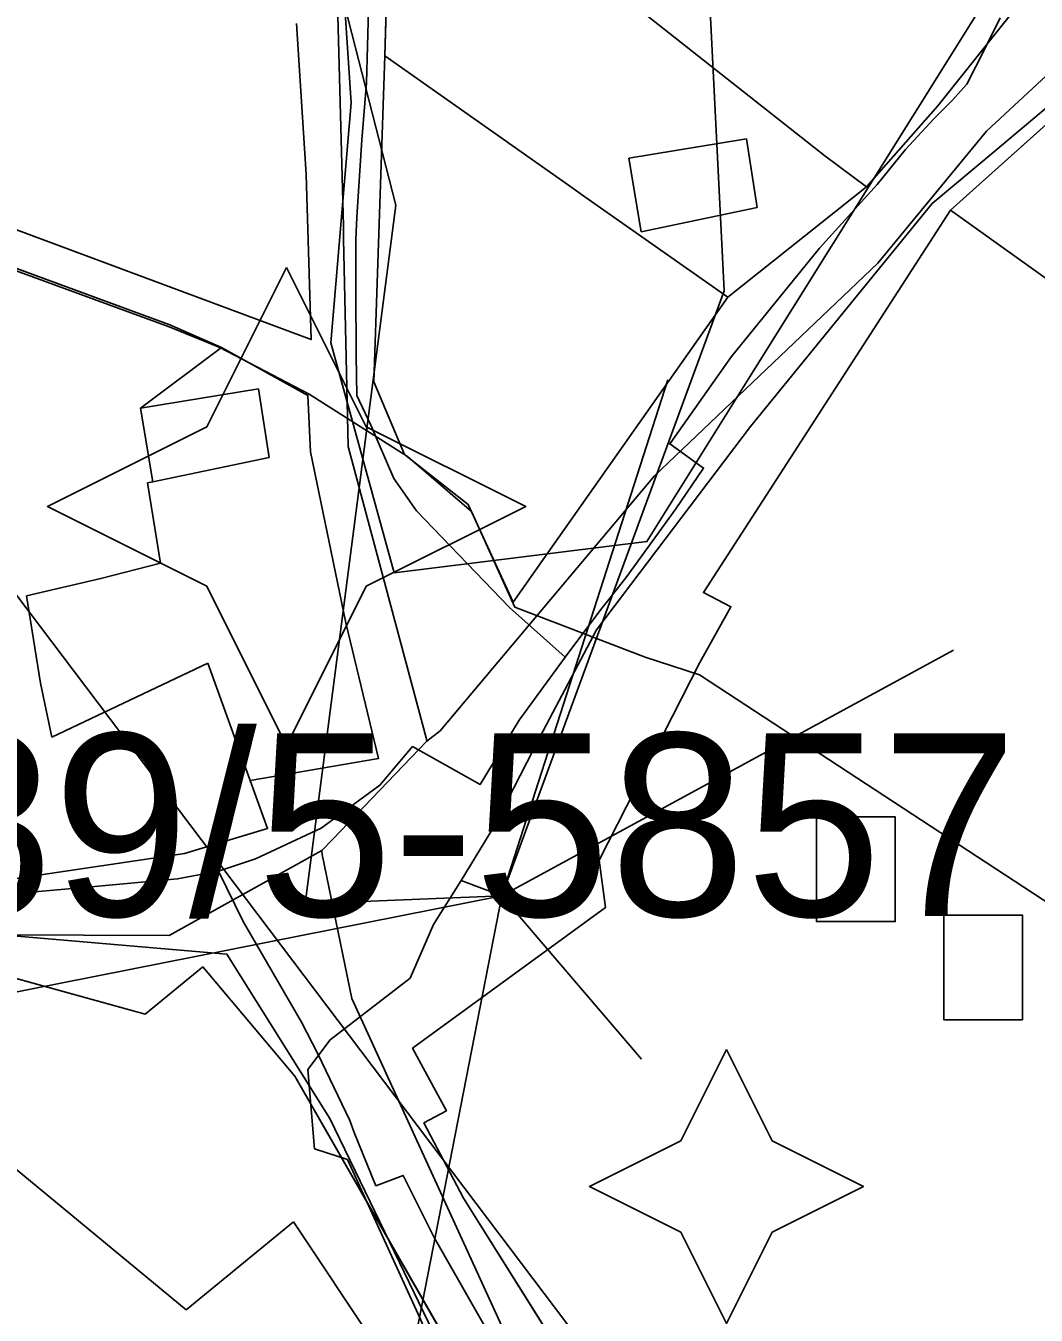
# Model space of a CAD drawing. Extents: x -690419 to -685080, y -987825 to -981190.
# Drawn here: x -687085.2 to -687029.9, y -985468.3 to -985397.7 of the extents above; entities that cross this region are included whole.
import ezdxf

# ---------------------------------------------------------------- set-up
doc = ezdxf.new("R2010")
doc.units = 0
for name, color, linetype in [('_DOPLNĚK BUDOVY', 7, 'Continuous'), ('Architektonicky cenná stavba', 7, 'Continuous'), ('BPEJ (S) - hranice', 7, 'Continuous'), ('BPEJ I-II ochrana', 7, 'Continuous'), ('Docházková izochrona BUS (S)', 7, 'Continuous'), ('Docházková izochrona VLAK (S)', 7, 'Continuous'), ('Implicitní', 7, 'Continuous'), ('Kanalizace stoka bez rozlišení (S)', 7, 'Continuous'), ('Nemovitá kulturní památka (S)', 7, 'Continuous'), ('Nemovité kulturní památky (S) - popis', 7, 'Continuous'), ('Památková zóna městská (S)', 7, 'Continuous'), ('Plochy smíšené obytné městské SM (S)', 7, 'Continuous'), ('Plochy veřejná prostranství všeobecná PU (S)', 7, 'Continuous'), ('Plochy zeleň - parky a parkově upravene plochy ZP (S)', 7, 'Continuous'), ('Plynovod STL (S)', 7, 'Continuous'), ('Regulační bloky STABILIZOVANÉ (S)', 7, 'Continuous'), ('Spoje - komunikační vedení bez rozlišení provozovanál (S)', 7, 'Continuous'), ('VKP registrovaný (S)', 7, 'Continuous'), ('Vodovodní řady (S)', 7, 'Continuous')]:
    doc.layers.add(name, color=color, linetype=linetype)

# ---------------------------------------------------------------- blocks, each defined once
blk = doc.blocks.new('_DOMIN S')
at = {"layer": 'Implicitní'}
blk.add_lwpolyline([(0, 0), (-5, -10), (-15, -15), (-5, -20), (0, -30), (5, -20), (15, -15), (5, -10)], close=True, dxfattribs=at)

msp = doc.modelspace()

# ---------------------------------------------------------------- linework, layer by layer
at = {"layer": '_DOPLNĚK BUDOVY'}
for p, q in [((-687045.752, -985403.862), (-687052.202, -985404.922)), ((-687045.172, -985407.612), (-687045.752, -985403.862)), ((-687052.202, -985404.922), (-687051.532, -985408.952)), ((-687051.532, -985408.952), (-687045.172, -985407.612)), ((-687072.48, -985417.55), (-687078.93, -985418.61)), ((-687071.9, -985421.3), (-687072.48, -985417.55)), ((-687078.93, -985418.61), (-687078.26, -985422.64)), ((-687078.26, -985422.64), (-687071.9, -985421.3))]:
    msp.add_line(p, q, dxfattribs=at)
for points in [[(-687041.928, -985440.98), (-687037.616, -985440.98), (-687037.616, -985446.705), (-687041.928, -985446.705)], [(-687034.962, -985446.352), (-687030.651, -985446.352), (-687030.651, -985452.078), (-687034.962, -985452.078)]]:
    msp.add_lwpolyline(points, close=True, dxfattribs=at)
at = {"layer": 'Architektonicky cenná stavba'}
msp.add_lwpolyline([(-687046.86, -985453.702), (-687049.36, -985458.702), (-687054.36, -985461.202), (-687049.36, -985463.702), (-687046.86, -985468.702), (-687044.36, -985463.702), (-687039.36, -985461.202), (-687044.36, -985458.702)], close=True, dxfattribs=at)
at = {"layer": 'BPEJ (S) - hranice'}
for points in [[(-686948.62, -985871.04), (-686972.5, -985811.5), (-686987.5, -985735), (-686997.5, -985630), (-687011.5, -985550.5), (-687019, -985523.5), (-687038, -985492), (-687104.5, -985404), (-687115.5, -985379.5), (-687113, -985361.5), (-687082.5, -985298.5), (-687074.5, -985267), (-687072, -985226.5), (-687066.5, -985190.5), (-687069.12, -985173.89), (-687057, -985161), (-687033, -985131.5), (-687025.5, -985111.5), (-687024, -985089), (-687029, -985071)], [(-687115.5, -985379.5), (-687104.5, -985404), (-687038, -985492), (-687019, -985523.5), (-687011.5, -985550.5), (-686997.5, -985630), (-686987.5, -985735), (-686972.5, -985811.5), (-686948.62, -985871.04)]]:
    msp.add_lwpolyline(points, dxfattribs=at)
at = {"layer": 'BPEJ I-II ochrana'}
for p, q in [((-687041.47, -985404.8), (-687059.55, -985390.53)), ((-687065.41, -985394.4), (-687065.57, -985399.32)), ((-687065.57, -985399.32), (-687055.51, -985406.39)), ((-687039.19, -985406.49), (-687041.47, -985404.8)), ((-687055.51, -985406.39), (-687054.61, -985407.03)), ((-687054.61, -985407.03), (-687046.79, -985412.52)), ((-687046.79, -985412.52), (-687039.19, -985406.49)), ((-687077.33, -985414.05), (-687088.92, -985409.79)), ((-687074.5, -985415.28), (-687077.33, -985414.05)), ((-687078.93, -985418.61), (-687074.5, -985415.28)), ((-687078.26, -985422.64), (-687078.93, -985418.61)), ((-687078.56, -985422.69), (-687078.26, -985422.64)), ((-687077.84, -985427.09), (-687078.56, -985422.69)), ((-687081.11, -985427.93), (-687077.84, -985427.09)), ((-687085.18, -985428.87), (-687081.11, -985427.93)), ((-687084.41, -985433.65), (-687085.18, -985428.87)), ((-687075.25, -985432.56), (-687083.79, -985436.62)), ((-687072.93, -985438.99), (-687075.25, -985432.56)), ((-687083.79, -985436.62), (-687084.41, -985433.65)), ((-687071.98, -985441.62), (-687072.93, -985438.99)), ((-687076.53, -985442.98), (-687071.98, -985441.62)), ((-687085.75, -985444.35), (-687076.53, -985442.98)), ((-687076.43, -985467.96), (-687086.77, -985459.44)), ((-687070.57, -985463.14), (-687076.43, -985467.96)), ((-687060.24, -985478.61), (-687070.57, -985463.14))]:
    msp.add_line(p, q, dxfattribs=at)
at = {"layer": 'Docházková izochrona BUS (S)'}
for centre, start, end in [((-687330.82, -985198.99), 36.90641, 302.12987), ((-686757.693, -985364.182), 205.7131, 25.07732)]:
    msp.add_arc(centre, 400, start, end, dxfattribs=at)
at = {"layer": 'Docházková izochrona VLAK (S)'}
msp.add_arc((-686398.38, -985456.116), 800, 77.865472, 344.113367, dxfattribs=at)
at = {"layer": 'Kanalizace stoka bez rozlišení (S)'}
for points in [[(-686917.572, -985361.892), (-686921.022, -985360.21), (-686978.818, -985360.147), (-687000.607, -985369.844), (-687027.445, -985387.863), (-687032.296, -985395.627), (-687045.378, -985416.562), (-687051.216, -985425.903), (-687065.042, -985427.621), (-687068.52, -985415.02), (-687067.398, -985401.886), (-687068.097, -985391.474), (-687075.992, -985351.051)], [(-686990.94, -985458.3), (-687004.369, -985465.052), (-687048.01, -985487.75), (-687060.48, -985474.2), (-687066.646, -985461.48), (-687068.58, -985457.49), (-687074.21, -985448.5), (-687091.43, -985447.01), (-687116.846, -985442.507), (-687129.141, -985438.481), (-687137.825, -985436.465), (-687147.78, -985428.981), (-687159.986, -985427.597), (-687175.56, -985427.89)]]:
    msp.add_lwpolyline(points, dxfattribs=at)
at = {"layer": 'Památková zóna městská (S)'}
msp.add_lwpolyline([(-687021.958, -985450.457), (-687048.337, -985433.21), (-687051.302, -985432.241), (-687058.436, -985429.503), (-687060.814, -985424.253), (-687064.314, -985421.248), (-687069.698, -985417.838), (-687074.589, -985415.28), (-687077.371, -985414.159), (-687088.901, -985409.941), (-687092.94, -985408.191), (-687097.068, -985407.428), (-687100.389, -985408.101), (-687108.778, -985415.459), (-687110.932, -985414.472), (-687120.445, -985411.601), (-687138.885, -985406.62), (-687150.326, -985403.704), (-687151.718, -985406.217), (-687156.742, -985404.826), (-687159.928, -985401.729), (-687176.036, -985391.948)], dxfattribs=at)
at = {"layer": 'Plochy smíšené obytné městské SM (S)'}
for points in [[(-687018.65, -985381.18), (-687035.29, -985402.06), (-687039.19, -985406.49), (-687046.79, -985412.52), (-687056.98, -985427.02), (-687058.53, -985429.23), (-687060.99, -985423.87), (-687064.48, -985421.14), (-687066.17, -985417.17), (-687065.57, -985399.32), (-687065.41, -985394.4)], [(-687070.4, -985397.54), (-687069.86, -985405.81), (-687069.59, -985414.85), (-687070.72, -985414.43), (-687097.64, -985404.4)], [(-687027.32, -985469.78), (-687038.99, -985480.65), (-687047.24, -985478.86), (-687052.4, -985473.4), (-687053.52, -985474.17), (-687061.25, -985461.84), (-687063.42, -985457.73), (-687062.19, -985457.06), (-687064.04, -985453.64), (-687053.48, -985445.94), (-687053.82, -985443.34), (-687048.31, -985432.53), (-687046.61, -985429.47), (-687048.12, -985428.7), (-687034.59, -985407.76), (-687005.09, -985428.85)], [(-687088.92, -985409.79), (-687077.33, -985414.05), (-687074.5, -985415.28), (-687069.77, -985417.91), (-687069.63, -985421), (-687067.69, -985430.35), (-687065.91, -985437.79), (-687072.93, -985438.99), (-687071.98, -985441.62), (-687076.53, -985442.98), (-687085.75, -985444.35)], [(-687120.69, -985459.87), (-687115.71, -985456.82), (-687112.5, -985454.03), (-687106.85, -985446.11), (-687100.07, -985447.32), (-687091.92, -985448.34), (-687090.44, -985448.52), (-687078.69, -985451.77), (-687075.53, -985449.19), (-687070.49, -985455.17), (-687058.01, -985476.92), (-687060.24, -985478.61), (-687058.92, -985480.59), (-687059.31, -985481.07), (-687052.52, -985491.19), (-687053, -985496.35), (-687053.98, -985497.91), (-687054.97, -985499.91), (-687056.04, -985502.06), (-687060.04, -985509.34), (-687065.74, -985518.68), (-687068.34, -985522.94)]]:
    msp.add_lwpolyline(points, dxfattribs=at)
at = {"layer": 'Plochy veřejná prostranství všeobecná PU (S)'}
for p, q in [((-687003.46, -985379.88), (-687034.59, -985407.76)), ((-687035.29, -985402.06), (-687018.65, -985381.18)), ((-687065.41, -985394.4), (-687065.57, -985399.32)), ((-687069.86, -985405.81), (-687070.4, -985397.54)), ((-687065.57, -985399.32), (-687066.17, -985417.17)), ((-687039.19, -985406.49), (-687035.29, -985402.06)), ((-687097.64, -985404.4), (-687070.72, -985414.43)), ((-687069.59, -985414.85), (-687069.86, -985405.81)), ((-687046.79, -985412.52), (-687039.19, -985406.49)), ((-687034.59, -985407.76), (-687048.12, -985428.7)), ((-687077.33, -985414.05), (-687088.92, -985409.79)), ((-687056.98, -985427.02), (-687046.79, -985412.52)), ((-687074.5, -985415.28), (-687077.33, -985414.05)), ((-687070.72, -985414.43), (-687069.59, -985414.85)), ((-687069.77, -985417.91), (-687074.5, -985415.28)), ((-687066.17, -985417.17), (-687064.48, -985421.14)), ((-687069.63, -985421), (-687069.77, -985417.91)), ((-687067.69, -985430.35), (-687069.63, -985421)), ((-687064.48, -985421.14), (-687060.99, -985423.87)), ((-687060.99, -985423.87), (-687058.53, -985429.23)), ((-687058.53, -985429.23), (-687056.98, -985427.02)), ((-687048.12, -985428.7), (-687046.61, -985429.47)), ((-687046.61, -985429.47), (-687048.31, -985432.53)), ((-687065.91, -985437.79), (-687067.69, -985430.35)), ((-687048.31, -985432.53), (-687053.82, -985443.34)), ((-687072.93, -985438.99), (-687065.91, -985437.79)), ((-687071.98, -985441.62), (-687072.93, -985438.99)), ((-687076.53, -985442.98), (-687071.98, -985441.62)), ((-687085.75, -985444.35), (-687076.53, -985442.98)), ((-687053.82, -985443.34), (-687053.48, -985445.94)), ((-687053.48, -985445.94), (-687064.04, -985453.64)), ((-687078.69, -985451.77), (-687090.44, -985448.52)), ((-687075.53, -985449.19), (-687078.69, -985451.77)), ((-687070.49, -985455.17), (-687075.53, -985449.19)), ((-687064.04, -985453.64), (-687062.19, -985457.06)), ((-687058.01, -985476.92), (-687070.49, -985455.17)), ((-687062.19, -985457.06), (-687063.42, -985457.73)), ((-687063.42, -985457.73), (-687061.25, -985461.84)), ((-687061.25, -985461.84), (-687053.52, -985474.17))]:
    msp.add_line(p, q, dxfattribs=at)
at = {"layer": 'Plochy zeleň - parky a parkově upravene plochy ZP (S)'}
msp.add_lwpolyline([(-687005.09, -985428.85), (-687034.59, -985407.76), (-687003.46, -985379.88), (-686994.86, -985386.75), (-686976.02, -985401.63), (-686994.25, -985420.07)], close=True, dxfattribs=at)
at = {"layer": 'Plynovod STL (S)'}
for points in [[(-687031.88, -985397.24), (-687032.73, -985398.98), (-687033.69, -985400.86), (-687034.52, -985401.78), (-687035.3, -985402.56), (-687035.5, -985402.76), (-687037.06, -985404.45), (-687038.61, -985406.36), (-687041.76, -985409.84), (-687046.59, -985415.78), (-687048.157, -985418.006), (-687049.9, -985420.48), (-687049.96, -985420.56), (-687048.11, -985421.88), (-687049.62, -985424.11), (-687052.31, -985427.82), (-687053.22, -985428.98), (-687053.74, -985429.62), (-687055.69, -985432.23), (-687058.21, -985435.68), (-687060.35, -985439.21), (-687064.04, -985437.13), (-687065.83, -985439.24), (-687069.05, -985441.59), (-687072.65, -985443.28), (-687074.67, -985443.95), (-687073.31, -985446.71), (-687070.13, -985452.22), (-687069.23, -985453.94), (-687068.8, -985454.86), (-687067.47, -985457.59), (-687067.24, -985458.25), (-687066.05, -985461.17), (-687064.55, -985460.6), (-687062.86, -985464.01), (-687058.55, -985471.55)], [(-687055.69, -985432.23), (-687058.73, -985429.51), (-687063.82, -985424.23), (-687065.07, -985422.45), (-687066.33, -985419.54), (-687067.09, -985417.91), (-687067.129, -985415.703), (-687067.154, -985412.153), (-687067.14, -985409.37), (-687067.089, -985408.153), (-687066.814, -985403.919), (-687066.56, -985400.8), (-687066.45, -985396.79)], [(-687074.67, -985443.95), (-687076.91, -985444.37), (-687081.44, -985444.79), (-687085.35, -985445.14), (-687089.55, -985445.05), (-687093.76, -985444.68), (-687094.76, -985444.68), (-687096, -985444.56), (-687099.64, -985444.09), (-687100.99, -985443.89), (-687103.36, -985443.61), (-687110.93, -985441.79), (-687115, -985440.16), (-687118.51, -985438.82), (-687119.26, -985438.51), (-687120.11, -985438.13)]]:
    msp.add_lwpolyline(points, dxfattribs=at)
at = {"layer": 'Regulační bloky STABILIZOVANÉ (S)'}
for p, q in [((-687003.46, -985379.88), (-687034.59, -985407.76)), ((-687035.29, -985402.06), (-687018.65, -985381.18)), ((-687065.41, -985394.4), (-687065.57, -985399.32)), ((-687069.86, -985405.81), (-687070.4, -985397.54)), ((-687065.57, -985399.32), (-687066.17, -985417.17)), ((-687039.19, -985406.49), (-687035.29, -985402.06)), ((-687097.64, -985404.4), (-687070.72, -985414.43)), ((-687069.59, -985414.85), (-687069.86, -985405.81)), ((-687046.79, -985412.52), (-687039.19, -985406.49)), ((-687034.59, -985407.76), (-687048.12, -985428.7)), ((-687077.33, -985414.05), (-687088.92, -985409.79)), ((-687056.98, -985427.02), (-687046.79, -985412.52)), ((-687074.5, -985415.28), (-687077.33, -985414.05)), ((-687070.72, -985414.43), (-687069.59, -985414.85)), ((-687069.77, -985417.91), (-687074.5, -985415.28)), ((-687066.17, -985417.17), (-687064.48, -985421.14)), ((-687069.63, -985421), (-687069.77, -985417.91)), ((-687067.69, -985430.35), (-687069.63, -985421)), ((-687064.48, -985421.14), (-687060.99, -985423.87)), ((-687060.99, -985423.87), (-687058.53, -985429.23)), ((-687058.53, -985429.23), (-687056.98, -985427.02)), ((-687048.12, -985428.7), (-687046.61, -985429.47)), ((-687046.61, -985429.47), (-687048.31, -985432.53)), ((-687065.91, -985437.79), (-687067.69, -985430.35)), ((-687048.31, -985432.53), (-687053.82, -985443.34)), ((-687072.93, -985438.99), (-687065.91, -985437.79)), ((-687071.98, -985441.62), (-687072.93, -985438.99)), ((-687076.53, -985442.98), (-687071.98, -985441.62)), ((-687085.75, -985444.35), (-687076.53, -985442.98)), ((-687053.82, -985443.34), (-687053.48, -985445.94)), ((-687053.48, -985445.94), (-687064.04, -985453.64)), ((-687078.69, -985451.77), (-687090.44, -985448.52)), ((-687075.53, -985449.19), (-687078.69, -985451.77)), ((-687070.49, -985455.17), (-687075.53, -985449.19)), ((-687064.04, -985453.64), (-687062.19, -985457.06)), ((-687058.01, -985476.92), (-687070.49, -985455.17)), ((-687062.19, -985457.06), (-687063.42, -985457.73)), ((-687063.42, -985457.73), (-687061.25, -985461.84)), ((-687061.25, -985461.84), (-687053.52, -985474.17))]:
    msp.add_line(p, q, dxfattribs=at)
msp.add_lwpolyline([(-687005.09, -985428.85), (-687034.59, -985407.76), (-687003.46, -985379.88), (-686994.86, -985386.75), (-686976.02, -985401.63), (-686994.25, -985420.07)], close=True, dxfattribs=at)
for points in [[(-687018.65, -985381.18), (-687035.29, -985402.06), (-687039.19, -985406.49), (-687046.79, -985412.52), (-687056.98, -985427.02), (-687058.53, -985429.23), (-687060.99, -985423.87), (-687064.48, -985421.14), (-687066.17, -985417.17), (-687065.57, -985399.32), (-687065.41, -985394.4)], [(-687070.4, -985397.54), (-687069.86, -985405.81), (-687069.59, -985414.85), (-687070.72, -985414.43), (-687097.64, -985404.4)], [(-687027.32, -985469.78), (-687038.99, -985480.65), (-687047.24, -985478.86), (-687052.4, -985473.4), (-687053.52, -985474.17), (-687061.25, -985461.84), (-687063.42, -985457.73), (-687062.19, -985457.06), (-687064.04, -985453.64), (-687053.48, -985445.94), (-687053.82, -985443.34), (-687048.31, -985432.53), (-687046.61, -985429.47), (-687048.12, -985428.7), (-687034.59, -985407.76), (-687005.09, -985428.85)], [(-687088.92, -985409.79), (-687077.33, -985414.05), (-687074.5, -985415.28), (-687069.77, -985417.91), (-687069.63, -985421), (-687067.69, -985430.35), (-687065.91, -985437.79), (-687072.93, -985438.99), (-687071.98, -985441.62), (-687076.53, -985442.98), (-687085.75, -985444.35)], [(-687120.69, -985459.87), (-687115.71, -985456.82), (-687112.5, -985454.03), (-687106.85, -985446.11), (-687100.07, -985447.32), (-687091.92, -985448.34), (-687090.44, -985448.52), (-687078.69, -985451.77), (-687075.53, -985449.19), (-687070.49, -985455.17), (-687058.01, -985476.92), (-687060.24, -985478.61), (-687058.92, -985480.59), (-687059.31, -985481.07), (-687052.52, -985491.19), (-687053, -985496.35), (-687053.98, -985497.91), (-687054.97, -985499.91), (-687056.04, -985502.06), (-687060.04, -985509.34), (-687065.74, -985518.68), (-687068.34, -985522.94)]]:
    msp.add_lwpolyline(points, dxfattribs=at)
at = {"layer": 'Spoje - komunikační vedení bez rozlišení provozovanál (S)'}
for points in [[(-687059.16, -985445.3), (-687069.923, -985445.728), (-687064.956, -985407.488), (-687073.826, -985372.878), (-687077.291, -985366.73), (-687079.615, -985357.841)], [(-687061.38, -985444.46), (-687059.59, -985441.53), (-687057.05, -985436.58), (-687053.98, -985430.73), (-687045.55, -985419.61), (-687035.59, -985407.4), (-687032.15, -985404.51), (-687027.11, -985400.29), (-687017.66, -985391.39), (-687007.14, -985381.61), (-687001.29, -985375.48), (-687002.01, -985371.17), (-687000.9, -985369.29), (-686997.62, -985366.07)], [(-687059.16, -985445.3), (-687046.991, -985412.178), (-687047.973, -985392.43)], [(-687059.16, -985445.3), (-687050.062, -985417.061)], [(-687059.16, -985445.3), (-687034.435, -985431.843)], [(-687043.47, -985489.33), (-687043.96, -985486.93), (-687048, -985483.74), (-687054.21, -985481.87), (-687057.31, -985478.21), (-687061.9, -985472.35), (-687063.73, -985468.19), (-687067.61, -985459.73), (-687069.41, -985459.14), (-687069.77, -985454.81), (-687068.56, -985453.18), (-687064.17, -985449.8), (-687062.89, -985446.87), (-687061.38, -985444.46)], [(-687059.16, -985445.3), (-687061.38, -985444.46)], [(-687059.16, -985445.3), (-687090.684, -985451.531)], [(-687059.16, -985445.3), (-687063.812, -985469.124)], [(-687059.16, -985445.3), (-687051.508, -985454.235)]]:
    msp.add_lwpolyline(points, dxfattribs=at)
at = {"layer": 'VKP registrovaný (S)'}
msp.add_lwpolyline([(-686994.86, -985386.75), (-687003.46, -985379.88), (-687034.59, -985407.76), (-687005.09, -985428.85), (-686994.25, -985420.07), (-686976.02, -985401.63)], close=True, dxfattribs=at)
at = {"layer": 'Vodovodní řady (S)'}
for points in [[(-687063.29, -985436.65), (-687067.567, -985420.696), (-687067.82, -985409.34), (-687067.82, -985408.65), (-687068.234, -985393.708), (-687075.987, -985358.761), (-687077.453, -985349.071), (-687072.116, -985334.455), (-687067.178, -985325.088), (-687064.11, -985319.68)], [(-687062.53, -985436.26), (-687050.791, -985422.304), (-687038.563, -985410.669), (-687032.612, -985403.438), (-686989.352, -985363.299)], [(-687200.567, -985440.438), (-687192.287, -985434.536), (-687182.152, -985429.183), (-687162.917, -985428.265), (-687153.839, -985430.145), (-687140.486, -985433.994), (-687119.217, -985441.331), (-687096.125, -985447.391), (-687077.372, -985447.478), (-687069.012, -985442.825)], [(-687063.29, -985436.65), (-687063.261, -985436.838)], [(-687063.261, -985436.838), (-687062.53, -985436.26)], [(-687063.261, -985436.838), (-687068.41, -985442.2)], [(-687068.41, -985442.2), (-687069.012, -985442.825)], [(-687068.99, -985443.04), (-687069.012, -985442.825)], [(-687039.52, -985487.73), (-687049.651, -985480.975), (-687058.457, -985470.374), (-687067.36, -985450.926), (-687068.99, -985443.04)]]:
    msp.add_lwpolyline(points, dxfattribs=at)

# ---------------------------------------------------------------- block references
at = {"layer": 'Nemovitá kulturní památka (S)', "xscale": 0.8727788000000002, "yscale": 0.8727788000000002}
msp.add_blockref('_DOMIN S', (-687070.94, -985410.901), dxfattribs=at)

# ---------------------------------------------------------------- texts
at = {"layer": 'Nemovité kulturní památky (S) - popis'}
msp.add_text('49689/5-5857', height=10, dxfattribs=at).set_placement((-687113.469, -985446.41))

doc.saveas('drawing.dxf')
